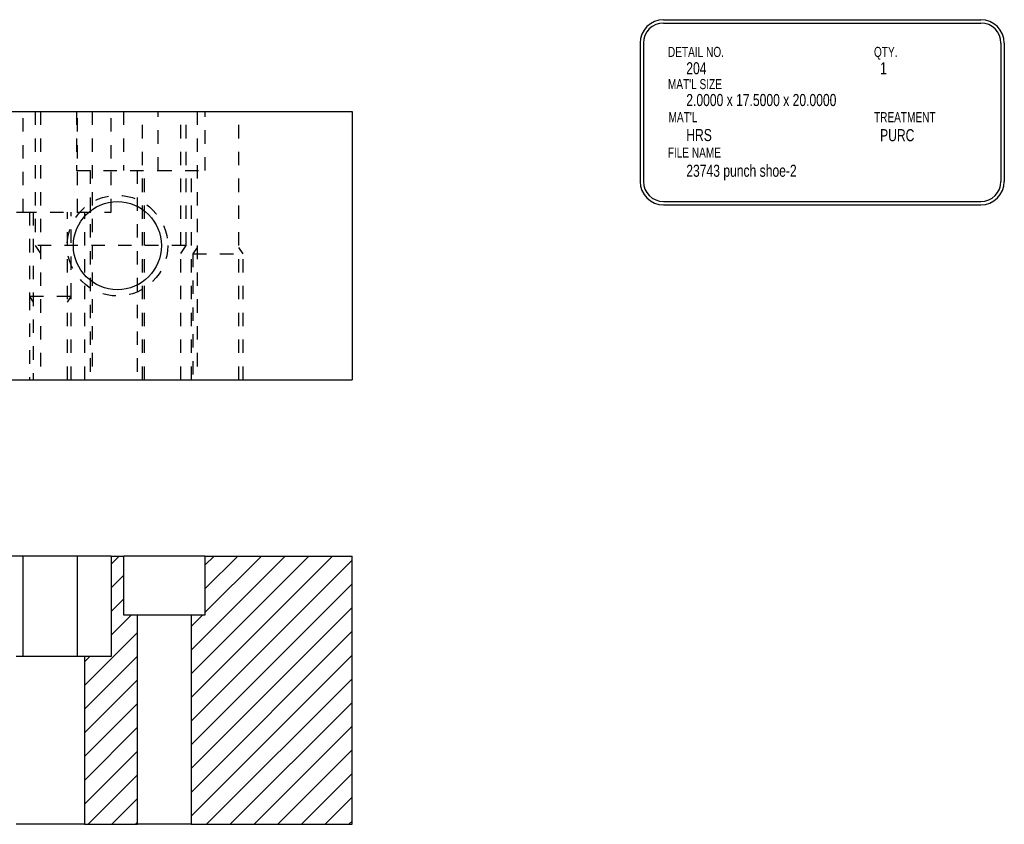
# Model space of a CAD drawing. Header units: inches. Extents: x 1802 to 2468, y -253 to -72.
# Tile 552 of 570: x 2445.59 to 2452.93, y -201.99 to -195.99. Entities that reach past the tile are written whole.
import ezdxf

# ---------------------------------------------------------------- set-up
doc = ezdxf.new("R2010")
doc.units = ezdxf.units.IN
doc.header["$LTSCALE"] = 0.5
doc.header["$MEASUREMENT"] = 0
doc.linetypes.add('HIDDEN', pattern=[0.225, 0.15, -0.075])
for name, color, linetype in [('SID-M-D', 42, 'Continuous'), ('SID-M-F', 202, 'Continuous'), ('SID-M-H', 4, 'HIDDEN'), ('SID-M-M', 233, 'Continuous'), ('SID-M-S', 105, 'Continuous')]:
    doc.layers.add(name, color=color, linetype=linetype)
doc.styles.add('SLDTEXTSTYLE0', font='TXT', dxfattribs={"width": 0.595745})

msp = doc.modelspace()

# ---------------------------------------------------------------- linework, layer by layer
at = {"layer": 'SID-M-F', "linetype": 'Continuous'}
for p, q in [((2446.27004, -200.0491), (2446.33064, -199.98851)), ((2446.86698, -200.6896), (2447.56807, -199.98851)), ((2446.86698, -200.86638), (2447.74485, -199.98851)), ((2446.86698, -201.04316), (2447.92163, -199.98851)), ((2446.86698, -201.21993), (2448.06754, -200.01937)), ((2446.96968, -200.05657), (2447.03774, -199.98851)), ((2446.96968, -200.23335), (2447.21452, -199.98851)), ((2446.96968, -200.41013), (2447.3913, -199.98851)), ((2446.27004, -200.22588), (2446.36541, -200.13051)), ((2446.86698, -201.39671), (2448.06754, -200.19614)), ((2446.27004, -200.40265), (2446.36541, -200.30728)), ((2446.86698, -201.57349), (2448.06754, -200.37292)), ((2446.27004, -200.57943), (2446.42097, -200.42851)), ((2446.86698, -200.51283), (2446.9513, -200.42851)), ((2446.07254, -200.95371), (2446.46811, -200.55814)), ((2446.86698, -201.75026), (2448.06754, -200.5497)), ((2446.07254, -201.13048), (2446.46811, -200.73491)), ((2446.07254, -200.77693), (2446.11097, -200.73851)), ((2446.86698, -201.92704), (2448.06754, -200.72647)), ((2446.07254, -201.30726), (2446.46811, -200.91169)), ((2446.98229, -201.98851), (2448.06754, -200.90325)), ((2446.07254, -201.48404), (2446.46811, -201.08847)), ((2447.15906, -201.98851), (2448.06754, -201.08003)), ((2446.07254, -201.66081), (2446.46811, -201.26524)), ((2447.33584, -201.98851), (2448.06754, -201.2568)), ((2446.07254, -201.83759), (2446.46811, -201.44202)), ((2447.51262, -201.98851), (2448.06754, -201.43358)), ((2446.0984, -201.98851), (2446.46811, -201.6188)), ((2447.68939, -201.98851), (2448.06754, -201.61036)), ((2446.27518, -201.98851), (2446.46811, -201.79557)), ((2447.86617, -201.98851), (2448.06754, -201.78713)), ((2446.45196, -201.98851), (2446.46811, -201.97235)), ((2448.04295, -201.98851), (2448.06754, -201.96391))]:
    msp.add_line(p, q, dxfattribs=at)
at = {"layer": 'SID-M-H'}
for p, q in [((2445.61504, -197.42428), (2445.61504, -196.67428)), ((2445.61504, -197.42428), (2445.61504, -196.67428)), ((2445.61504, -197.42428), (2445.61504, -196.67428)), ((2445.61504, -197.42428), (2445.61504, -196.67428)), ((2445.70504, -196.67428), (2445.70504, -197.67428)), ((2445.74409, -196.67428), (2445.74409, -198.67428)), ((2446.01304, -196.67428), (2446.01304, -197.11428)), ((2446.02004, -197.42428), (2446.02004, -196.67428)), ((2446.02004, -197.42428), (2446.02004, -196.67428)), ((2446.02004, -197.42428), (2446.02004, -196.67428)), ((2446.02004, -197.42428), (2446.02004, -196.67428)), ((2446.13004, -196.67428), (2446.13004, -198.67428)), ((2446.27004, -197.42428), (2446.27004, -196.67428)), ((2446.36304, -196.67428), (2446.36304, -197.11428)), ((2446.50504, -198.67428), (2446.50504, -196.67428)), ((2446.62204, -197.11428), (2446.62204, -196.67428)), ((2446.79099, -198.67428), (2446.79099, -196.67428)), ((2446.83004, -197.67428), (2446.83004, -196.67428)), ((2446.91129, -196.67428), (2446.91129, -198.67428)), ((2446.97204, -197.11428), (2446.97204, -196.67428)), ((2447.22379, -198.67428), (2447.22379, -196.67428)), ((2446.01304, -197.11428), (2446.62204, -197.11428)), ((2446.11454, -197.11428), (2446.11454, -198.67428)), ((2446.46454, -197.11428), (2446.46454, -198.67428)), ((2446.52054, -198.67428), (2446.52054, -197.11428)), ((2446.62204, -197.11428), (2446.97204, -197.11428)), ((2446.87054, -198.67428), (2446.87054, -197.11428)), ((2445.36504, -197.42428), (2445.61504, -197.42428)), ((2445.61504, -197.42428), (2446.02004, -197.42428)), ((2445.66129, -197.42428), (2445.66129, -198.05428)), ((2445.68904, -197.42428), (2445.68904, -198.67428)), ((2445.94604, -198.67428), (2445.94604, -197.42428)), ((2445.97379, -198.05428), (2445.97379, -197.42428)), ((2446.02004, -197.42428), (2446.27004, -197.42428)), ((2446.07534, -198.67428), (2446.07534, -197.42428)), ((2445.70504, -197.67428), (2445.74409, -197.73286)), ((2446.82312, -197.67428), (2445.70504, -197.67428)), ((2446.79099, -197.73286), (2446.83004, -197.67428)), ((2446.83004, -197.67428), (2446.82312, -197.67428)), ((2446.91129, -197.68741), (2446.88004, -197.73428)), ((2447.25504, -197.73428), (2447.22379, -197.68741)), ((2446.88004, -197.73428), (2446.88004, -198.67428)), ((2446.88004, -197.73428), (2446.88179, -197.73428)), ((2447.25504, -198.67428), (2447.25504, -197.73428)), ((2445.66129, -198.05428), (2445.66129, -198.67428)), ((2445.66129, -198.05428), (2445.68904, -198.09591)), ((2445.94604, -198.09591), (2445.97379, -198.05428)), ((2445.97379, -198.05428), (2445.96685, -198.05428)), ((2445.97379, -198.67428), (2445.97379, -198.05428))]:
    msp.add_line(p, q, dxfattribs=at)
msp.add_circle((2446.31754, -197.67428), 0.375, dxfattribs=at)
for points, knots in [([(2446.88178, -197.73428), (2446.89557, -197.73428), (2446.9221, -197.73428), (2446.95942, -197.73428), (2447.00475, -197.73428), (2447.05475, -197.73428), (2447.10569, -197.73428), (2447.15381, -197.73428), (2447.19552, -197.73428), (2447.22775, -197.73428), (2447.24809, -197.73428), (2447.25504, -197.73428), (2447.25369, -197.73428), (2447.25504, -197.73428)], [0, 0, 0, 0, 0.0909122, 0.181821, 0.2727298, 0.3636385, 0.4545473, 0.5454561, 0.6363649, 0.7272737, 0.8181824, 0.9090912, 1, 1, 1, 1]), ([(2445.96684, -198.05428), (2445.94664, -198.05428), (2445.91496, -198.05428), (2445.87463, -198.05428), (2445.82922, -198.05428), (2445.78277, -198.05428), (2445.73942, -198.05428), (2445.703, -198.05428), (2445.67677, -198.05428), (2445.66304, -198.05428), (2445.66129, -198.05428), (2445.66165, -198.05428), (2445.66129, -198.05428)], [0, 0, 0, 0, 0.1052351, 0.2104842, 0.3157333, 0.4209824, 0.5262315, 0.6314806, 0.7367297, 0.8419788, 0.9472279, 1, 1, 1, 1])]:
    msp.add_open_spline(points, degree=3, knots=knots, dxfattribs=at)
at = {"layer": 'SID-M-M'}
for p, q in [((2450.3891, -195.98953), (2452.75509, -195.98953)), ((2450.3891, -196.01453), (2452.75509, -196.01453)), ((2450.2141, -196.16453), (2450.2141, -197.19505)), ((2450.2391, -196.16453), (2450.2391, -197.19505)), ((2452.90509, -196.16453), (2452.90509, -197.19505)), ((2452.93009, -196.16453), (2452.93009, -197.19505)), ((2450.3891, -197.34505), (2452.75509, -197.34505)), ((2450.3891, -197.37005), (2452.75509, -197.37005))]:
    msp.add_line(p, q, dxfattribs=at)
for centre, radius, start, end in [((2450.3891, -196.16453), 0.175, 90, 180), ((2452.75509, -196.16453), 0.175, 0, 90), ((2450.3891, -196.16453), 0.15, 90, 180), ((2452.75509, -196.16453), 0.15, 0, 90), ((2450.3891, -197.19505), 0.175, 180, 270), ((2450.3891, -197.19505), 0.15, 180, 270), ((2452.75509, -197.19505), 0.15, 270, 0), ((2452.75509, -197.19505), 0.175, 270, 0)]:
    msp.add_arc(centre, radius, start, end, dxfattribs=at)
at = {"layer": 'SID-M-S'}
for p, q in [((2440.08754, -196.67428), (2448.06754, -196.67428)), ((2448.06754, -196.67428), (2448.06754, -198.67428)), ((2440.08754, -198.67428), (2448.06754, -198.67428)), ((2445.61504, -199.98851), (2445.36504, -199.98851)), ((2445.61504, -200.73851), (2445.61504, -199.98851)), ((2446.02004, -199.98851), (2445.61504, -199.98851)), ((2446.02004, -200.73851), (2446.02004, -199.98851)), ((2446.27004, -199.98851), (2446.02004, -199.98851)), ((2446.27004, -199.98851), (2446.27004, -200.73851)), ((2446.27004, -199.98851), (2446.36541, -199.98851)), ((2446.36541, -200.42851), (2446.36541, -199.98851)), ((2446.96968, -199.98851), (2446.36541, -199.98851)), ((2446.96968, -199.98851), (2446.96968, -200.42851)), ((2446.96968, -199.98851), (2448.06754, -199.98851)), ((2448.06754, -201.98851), (2448.06754, -199.98851)), ((2446.46811, -200.42851), (2446.36541, -200.42851)), ((2446.46811, -201.98851), (2446.46811, -200.42851)), ((2446.86698, -200.42851), (2446.46811, -200.42851)), ((2446.86698, -200.42851), (2446.86698, -201.98851)), ((2446.96968, -200.42851), (2446.86698, -200.42851)), ((2446.07254, -200.73851), (2445.56254, -200.73851)), ((2446.07254, -200.73851), (2446.07254, -201.98851)), ((2446.27004, -200.73851), (2446.07254, -200.73851)), ((2446.07254, -201.98851), (2445.56254, -201.98851)), ((2446.07254, -201.98851), (2446.46811, -201.98851)), ((2446.86698, -201.98851), (2446.46811, -201.98851)), ((2446.86698, -201.98851), (2448.06754, -201.98851))]:
    msp.add_line(p, q, dxfattribs=at)
msp.add_circle((2446.31754, -197.67428), 0.3281, dxfattribs=at)

# ---------------------------------------------------------------- texts
at = {"layer": 'SID-M-D', "style": 'SLDTEXTSTYLE0', "width": 0.75}
for s, height, p in [('DETAIL NO.', 0.075, (2450.42198, -196.26732)), ('QTY.', 0.075, (2451.95822, -196.26732)), ('204', 0.09, (2450.55892, -196.3966)), ('1', 0.09, (2452.00395, -196.3966)), ("MAT'L SIZE", 0.075, (2450.42198, -196.50743)), ('2.0000 x 17.5000 x 20.0000', 0.09, (2450.55892, -196.63341)), ("MAT'L", 0.075, (2450.42661, -196.7536)), ('TREATMENT', 0.075, (2451.95822, -196.7536)), ('HRS', 0.09, (2450.55892, -196.89464)), ('PURC', 0.09, (2452.00395, -196.89572)), ('FILE NAME', 0.075, (2450.42069, -197.01773)), ('23743 punch shoe-2', 0.09, (2450.55892, -197.16075))]:
    msp.add_text(s, height=height, dxfattribs=at).set_placement(p)

doc.saveas('drawing.dxf')
